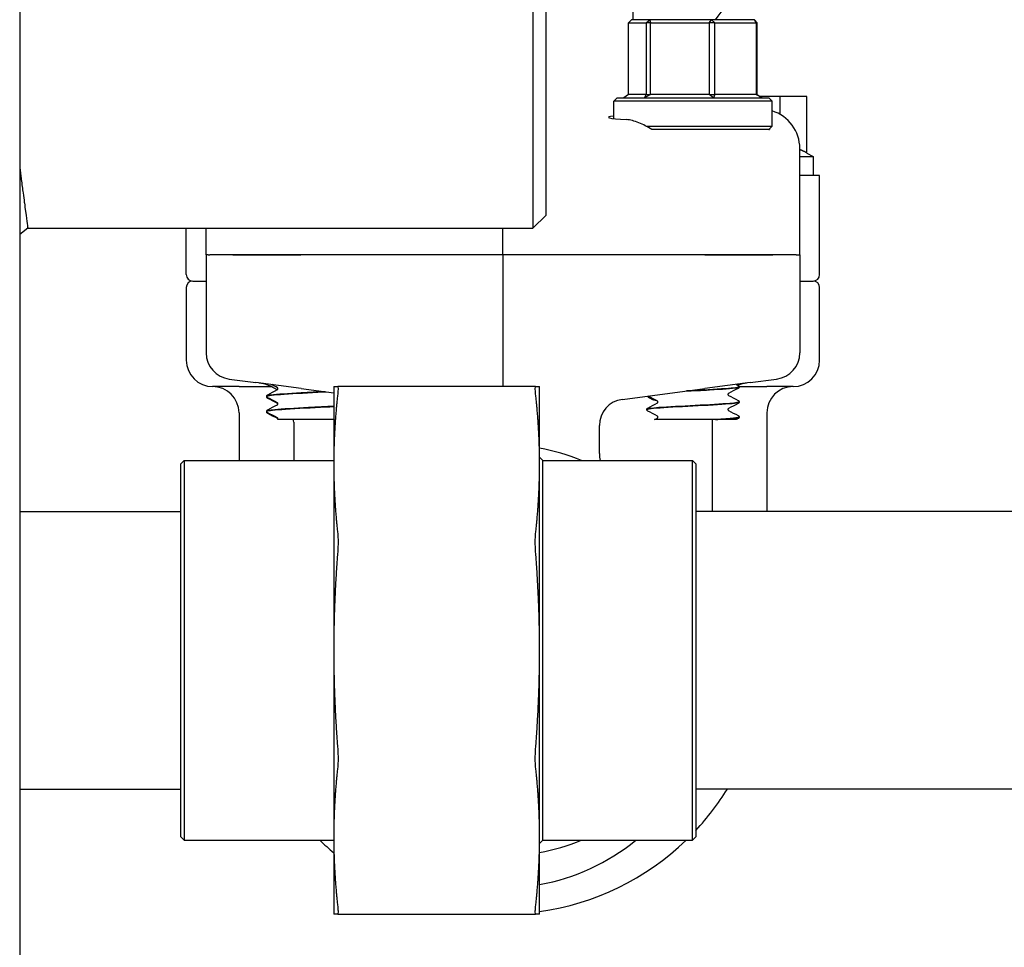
# Model space of a CAD drawing. Header units: inches. Extents: x 24 to 1128, y -94 to 748.
# Tile 379 of 546: x 702.46 to 707.12, y 256.66 to 261.05. Entities that reach past the tile are written whole.
import ezdxf

# ---------------------------------------------------------------- set-up
doc = ezdxf.new("R2010")
doc.units = ezdxf.units.IN
doc.header["$LTSCALE"] = 32
doc.header["$MEASUREMENT"] = 0
doc.layers.add('Visible (ANSI)', color=7, linetype='Continuous', lineweight=30)

msp = doc.modelspace()

# ---------------------------------------------------------------- linework, layer by layer
at = {"layer": 'Visible (ANSI)'}
for p, q in [((702.45529, 266.62537), (702.45529, 250.87537)), ((704.88664, 266.6254), (704.88664, 260.06287)), ((704.94914, 260.12537), (704.94914, 266.6254)), ((705.36183, 261.05162), (705.36183, 261.30533)), ((705.35254, 261.05162), (705.33952, 261.036)), ((705.33952, 260.69725), (705.33952, 261.036)), ((705.33952, 261.036), (705.4231, 261.036)), ((705.43997, 261.05162), (705.35254, 261.05162)), ((705.4231, 261.036), (705.43997, 261.05162)), ((705.44288, 261.036), (705.4231, 261.036)), ((705.4231, 261.036), (705.4231, 260.69725)), ((705.43997, 261.05162), (705.44288, 261.036)), ((705.73176, 261.05162), (705.43997, 261.05162)), ((705.44288, 260.69725), (705.44288, 261.036)), ((705.44288, 261.036), (705.72181, 261.036)), ((705.72181, 261.036), (705.73176, 261.05162)), ((705.74769, 261.036), (705.72181, 261.036)), ((705.72181, 261.036), (705.72181, 260.69725)), ((705.73176, 261.05162), (705.74769, 261.036)), ((705.93612, 261.05162), (705.73176, 261.05162)), ((705.74769, 260.69725), (705.74769, 261.036)), ((705.74769, 261.036), (705.94304, 261.036)), ((705.94304, 261.036), (705.93612, 261.05162)), ((705.93612, 261.05162), (705.94914, 261.036)), ((705.94914, 261.036), (705.94304, 261.036)), ((705.94304, 261.036), (705.94304, 260.69725)), ((705.94914, 260.69725), (705.94914, 261.036)), ((705.28495, 260.68162), (705.26933, 260.666)), ((706.01933, 260.666), (705.26933, 260.666)), ((705.26933, 260.58284), (705.26933, 260.666)), ((705.28495, 260.68162), (706.0037, 260.68162)), ((705.33952, 260.69725), (705.31738, 260.68162)), ((705.4231, 260.69725), (705.33952, 260.69725)), ((705.41535, 260.68162), (705.4231, 260.69725)), ((705.44288, 260.69725), (705.41535, 260.68162)), ((705.4231, 260.69725), (705.44288, 260.69725)), ((705.72181, 260.69725), (705.44288, 260.69725)), ((705.7423, 260.68162), (705.72181, 260.69725)), ((705.72181, 260.69725), (705.74769, 260.69725)), ((705.74769, 260.69725), (705.7423, 260.68162)), ((705.94304, 260.69725), (705.74769, 260.69725)), ((705.97128, 260.68162), (705.94304, 260.69725)), ((705.94304, 260.69725), (705.94914, 260.69725)), ((705.94914, 260.69725), (705.97128, 260.68162)), ((706.05812, 260.68787), (705.96242, 260.68787)), ((706.0037, 260.68162), (706.01933, 260.666)), ((706.01933, 260.54725), (706.01933, 260.666)), ((706.05812, 260.60204), (706.05812, 260.68787)), ((706.18442, 260.68787), (706.05812, 260.68787)), ((706.18442, 260.41978), (706.18442, 260.68787)), ((705.4212, 260.54725), (706.01933, 260.54725)), ((706.0037, 260.53162), (705.5256, 260.53162)), ((706.0037, 260.53162), (706.01933, 260.54725)), ((706.0037, 260.53162), (706.0074, 260.53162)), ((706.15058, 259.93787), (706.15058, 260.44127)), ((706.15058, 260.40323), (706.21308, 260.40323)), ((706.18442, 260.41978), (706.21308, 260.40323)), ((706.21308, 260.40323), (706.21308, 260.31287)), ((706.24433, 260.31287), (706.15058, 260.31287)), ((706.24433, 259.84412), (706.24433, 260.31287)), ((704.94914, 260.12537), (704.88664, 260.06287)), ((702.4936, 260.06287), (702.45529, 260.03301)), ((702.4936, 260.06287), (704.88664, 260.06287)), ((703.24433, 259.84412), (703.24433, 260.06287)), ((703.33808, 259.93787), (703.33808, 260.06287)), ((704.74433, 259.93787), (704.74433, 260.06287)), ((703.34788, 259.93787), (703.33808, 259.93787)), ((703.33808, 259.93787), (703.33808, 259.47264)), ((703.34788, 259.93787), (703.35562, 259.93787)), ((703.46543, 259.93787), (703.35562, 259.93787)), ((703.46543, 259.93787), (703.35562, 259.93787)), ((703.78767, 259.93787), (703.46543, 259.93787)), ((703.46543, 259.93787), (703.78767, 259.93787)), ((704.74433, 259.93787), (703.78767, 259.93787)), ((704.74433, 259.93787), (703.78767, 259.93787)), ((705.70099, 259.93787), (704.74433, 259.93787)), ((704.74433, 259.93787), (704.74433, 259.31287)), ((705.70099, 259.93787), (704.74433, 259.93787)), ((706.02323, 259.93787), (705.70099, 259.93787)), ((705.70099, 259.93787), (706.02323, 259.93787)), ((706.13304, 259.93787), (706.02323, 259.93787)), ((706.13304, 259.93787), (706.02323, 259.93787)), ((706.13304, 259.93787), (706.14078, 259.93787)), ((706.14078, 259.93787), (706.15058, 259.93787)), ((706.15058, 259.93787), (706.15058, 259.47264)), ((703.24433, 259.78162), (703.24433, 259.43787)), ((703.27558, 259.81287), (703.33808, 259.81287)), ((706.15058, 259.81287), (706.21308, 259.81287)), ((706.24433, 259.43787), (706.24433, 259.78162)), ((703.49433, 259.31287), (703.36933, 259.31287)), ((703.44787, 259.34842), (703.57302, 259.33194)), ((703.49433, 259.31287), (703.64665, 259.31287)), ((703.78785, 259.30366), (703.57302, 259.33194)), ((703.94283, 259.31287), (703.94283, 258.94676)), ((704.8992, 259.31287), (703.96146, 259.31287)), ((704.91783, 258.94676), (704.91783, 259.31287)), ((705.91564, 259.33194), (705.70081, 259.30366)), ((705.86294, 259.31287), (705.99433, 259.31287)), ((705.86308, 259.31173), (705.86308, 259.31106)), ((705.91564, 259.33194), (706.04079, 259.34842)), ((706.11933, 259.31287), (705.99433, 259.31287)), ((703.62558, 259.26766), (703.62558, 259.26699)), ((703.62558, 259.26431), (703.62558, 259.26364)), ((703.78785, 259.30366), (703.94283, 259.28326)), ((705.30979, 259.25218), (705.70081, 259.30366)), ((705.86308, 259.24023), (705.86308, 259.23956)), ((703.49433, 259.18787), (703.49433, 258.96287)), ((703.62558, 259.19616), (703.62558, 259.19549)), ((703.62558, 259.19281), (703.62558, 259.19214)), ((705.42558, 259.20448), (705.42558, 259.20381)), ((705.86308, 259.16873), (705.86308, 259.16806)), ((705.99433, 259.18787), (705.99433, 258.72037)), ((703.67899, 259.15662), (703.6774, 259.15662)), ((703.94283, 259.15662), (703.67899, 259.15662)), ((703.75308, 259.14381), (703.75308, 258.96287)), ((705.20111, 258.99496), (705.20111, 259.12825)), ((705.64657, 259.15662), (705.46244, 259.15662)), ((705.7506, 259.15662), (705.64657, 259.15662)), ((705.73558, 259.14381), (705.73558, 258.72037)), ((705.7506, 259.15662), (705.76164, 259.15662)), ((705.83231, 259.15662), (705.76164, 259.15662)), ((705.84953, 259.15662), (705.83231, 259.15662)), ((703.21933, 258.94725), (703.23495, 258.96287)), ((703.21933, 257.1785), (703.21933, 258.94725)), ((703.23495, 258.96287), (703.23495, 257.16287)), ((703.23495, 258.96287), (703.94283, 258.96287)), ((703.94283, 258.94676), (703.94283, 258.06287)), ((704.93283, 258.96287), (704.91783, 258.97787)), ((704.91783, 258.06287), (704.91783, 258.94676)), ((704.93283, 257.16287), (704.93283, 258.96287)), ((704.93283, 258.96287), (705.6422, 258.96287)), ((705.65783, 258.94725), (705.6422, 258.96287)), ((705.6422, 257.16287), (705.6422, 258.96287)), ((705.65783, 258.94725), (705.65783, 257.1785)), ((702.45529, 258.72037), (703.21933, 258.72037)), ((707.40783, 258.72037), (705.65783, 258.72037)), ((703.94283, 258.06287), (703.94283, 257.17899)), ((704.91783, 257.17899), (704.91783, 258.06287)), ((702.45529, 257.40537), (703.21933, 257.40537)), ((707.40783, 257.40537), (705.65783, 257.40537)), ((703.21933, 257.1785), (703.23495, 257.16287)), ((703.23495, 257.16287), (703.94283, 257.16287)), ((703.94283, 257.17899), (703.94283, 256.81287)), ((704.91783, 256.81287), (704.91783, 257.17899)), ((704.93283, 257.16287), (704.91783, 257.14787)), ((704.93283, 257.16287), (705.6422, 257.16287)), ((705.65783, 257.1785), (705.6422, 257.16287)), ((703.96146, 256.81287), (704.8992, 256.81287))]:
    msp.add_line(p, q, dxfattribs=at)
for centre, radius, start, end in [((705.36933, 261.37537), 0.5, 319.64662, 0), ((703.27558, 259.84412), 0.03125, 180, 270), ((706.21308, 259.84412), 0.03125, 270, 0), ((703.27558, 259.78162), 0.03125, 90, 180), ((706.21308, 259.78162), 0.03125, 0, 90), ((703.36933, 259.43787), 0.125, 180, 270), ((706.11933, 259.43787), 0.125, 270, 0), ((703.36933, 259.18787), 0.125, 0, 90), ((703.56558, 259.14381), 0.1875, 54.85232, 82.5), ((705.92308, 259.14381), 0.1875, 97.5, 110.64459), ((706.11933, 259.18787), 0.125, 90, 180), ((705.32611, 259.12825), 0.125, 97.5, 180), ((703.56558, 259.14381), 0.1875, 0, 3.92022), ((705.92308, 259.14381), 0.1875, 176.07978, 180), ((704.74433, 258.06287), 0.97375, 67.55731, 79.7364), ((705.32611, 258.99496), 0.125, 180, 194.87323), ((704.74433, 258.06287), 1.25, 316.9535, 328.26441), ((704.74433, 258.06287), 1.25, 226.05448, 230.11864), ((704.74433, 258.06287), 0.97375, 280.2636, 292.44269), ((704.74433, 257.92912), 0.99125, 280.08049, 309.37469), ((704.74433, 258.06287), 1.25, 277.97841, 313.94552)]:
    msp.add_arc(centre, radius, start, end, dxfattribs=at)
for centre, major_axis, ratio, start_param, end_param in [((705.96142, 260.4402), (-0.18003, -0.0586), 0.9903423, 2.829736, 4.0894164), ((705.64433, 260.58887), (0.4, 0), 0.0433333, 2.7861715, 3.8079831), ((703.46418, 259.47235), (0.12504, -0.01646), 0.991106, 3.2713412, 4.712389), ((706.02448, 259.47235), (-0.12504, -0.01646), 0.991106, 1.5707963, 3.0118441)]:
    msp.add_ellipse(centre, major_axis=major_axis, ratio=ratio, start_param=start_param, end_param=end_param, dxfattribs=at)
for points, knots in [([(705.44875, 260.53162), (705.42884, 260.54368), (705.40803, 260.55465), (705.36698, 260.57169), (705.34692, 260.57722), (705.32991, 260.57816)], [0.49640247, 0.49640247, 0.49640247, 0.49640247, 0.68798762, 0.68798762, 0.89549896, 0.89549896, 0.89549896, 0.89549896]), ([(706.00595, 260.53387), (706.0062, 260.53349), (706.00644, 260.53312), (706.00693, 260.53237), (706.00717, 260.532), (706.0074, 260.53162)], [2.930893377, 2.930893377, 2.930893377, 2.930893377, 2.936139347, 2.936139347, 2.941290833, 2.941290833, 2.941290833, 2.941290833]), ([(702.45529, 260.35153), (702.45771, 260.33297), (702.46002, 260.31531), (702.46222, 260.29855), (702.46239, 260.2973), (702.46255, 260.29604), (702.46272, 260.29479), (702.46578, 260.27151), (702.46861, 260.25), (702.47123, 260.23025), (702.47336, 260.21414), (702.47535, 260.19919), (702.47718, 260.1854), (702.47727, 260.18472), (702.47736, 260.18403), (702.47745, 260.18336), (702.4794, 260.16871), (702.48118, 260.1554), (702.48278, 260.14343), (702.48284, 260.14297), (702.4829, 260.14251), (702.48296, 260.14205), (702.48623, 260.11762), (702.48876, 260.09884), (702.49052, 260.08571), (702.49054, 260.08558), (702.49056, 260.08545), (702.49058, 260.08531), (702.49145, 260.07881), (702.49214, 260.07372), (702.49263, 260.07005), (702.49264, 260.07), (702.49264, 260.06996), (702.49265, 260.06992), (702.49328, 260.06522), (702.4936, 260.06287), (702.4936, 260.06287)], [0.167431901, 0.167431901, 0.167431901, 0.167431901, 0.171936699, 0.171936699, 0.171936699, 0.172275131, 0.172275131, 0.172275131, 0.17858569, 0.17858569, 0.17858569, 0.1837328, 0.1837328, 0.1837328, 0.183988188, 0.183988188, 0.183988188, 0.189502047, 0.189502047, 0.189502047, 0.189713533, 0.189713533, 0.189713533, 0.201062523, 0.201062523, 0.201062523, 0.201178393, 0.201178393, 0.201178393, 0.206851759, 0.206851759, 0.206851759, 0.206915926, 0.206915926, 0.206915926, 0.214232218, 0.214232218, 0.214232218, 0.214232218]), ([(703.67853, 259.30308), (703.67853, 259.30446), (703.67797, 259.30575), (703.67703, 259.30704), (703.67668, 259.30731), (703.67637, 259.30754), (703.67631, 259.30757), (703.67631, 259.30757)], [0, 0, 0, 0, 0.022828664, 0.022828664, 0.041633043, 0.041633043, 0.054614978, 0.054614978, 0.054614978, 0.054614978]), ([(703.96146, 259.31287), (703.96275, 259.31287), (703.96338, 259.3094), (703.96338, 259.29732), (703.96275, 259.28802), (703.96146, 259.27626)], [1.29972856, 1.29972856, 1.29972856, 1.29972856, 1.42007803, 1.42007803, 1.54042751, 1.54042751, 1.54042751, 1.54042751]), ([(704.8992, 259.27626), (704.89791, 259.28802), (704.89728, 259.29732), (704.89728, 259.3094), (704.89791, 259.31287), (704.8992, 259.31287)], [0.39703999, 0.39703999, 0.39703999, 0.39703999, 0.51738947, 0.51738947, 0.63773894, 0.63773894, 0.63773894, 0.63773894]), ([(705.60603, 259.29118), (705.64493, 259.29323), (705.68567, 259.29529), (705.72258, 259.29735), (705.78264, 259.30069), (705.83136, 259.30404), (705.85177, 259.30738), (705.85924, 259.30861), (705.86287, 259.30983), (705.86279, 259.31106)], [11.8508018, 11.8508018, 11.8508018, 11.8508018, 12.3927441, 12.3927441, 12.3927441, 13.2747852, 13.2747852, 13.2747852, 13.5977343, 13.5977343, 13.5977343, 13.5977343]), ([(705.86304, 259.31175), (705.86296, 259.30872), (705.83885, 259.30568), (705.7971, 259.30265), (705.75115, 259.29931), (705.68474, 259.29597), (705.62092, 259.29263), (705.61876, 259.29252), (705.61661, 259.29241), (705.61446, 259.29229)], [-19.8832362, -19.8832362, -19.8832362, -19.8832362, -19.0832549, -19.0832549, -19.0832549, -18.2028952, -18.2028952, -18.2028952, -18.173161, -18.173161, -18.173161, -18.173161]), ([(705.85837, 259.31853), (705.85915, 259.31812), (705.86, 259.31762), (705.8614, 259.31618), (705.8619, 259.31554), (705.86272, 259.31389), (705.86303, 259.31284), (705.86308, 259.31175)], [0, 0, 0, 0, 0.028459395, 0.028459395, 0.043235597, 0.043235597, 0.058545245, 0.058545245, 0.058545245, 0.058545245]), ([(705.86308, 259.31103), (705.86301, 259.30958), (705.86247, 259.30821), (705.86122, 259.30633), (705.86056, 259.30572), (705.8594, 259.30483), (705.85888, 259.30452), (705.85837, 259.30425)], [0, 0, 0, 0, 0.020588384, 0.020588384, 0.04017257, 0.04017257, 0.058516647, 0.058516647, 0.058516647, 0.058516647]), ([(703.62558, 259.26697), (703.62558, 259.26705), (703.62559, 259.26713), (703.62562, 259.26722), (703.62688, 259.27057), (703.65824, 259.27391), (703.70877, 259.27726), (703.75927, 259.28061), (703.82794, 259.28396), (703.89083, 259.28731), (703.8959, 259.28758), (703.90093, 259.28785), (703.90591, 259.28812)], [9.7231366, 9.7231366, 9.7231366, 9.7231366, 9.7450261, 9.7450261, 9.7450261, 10.627867, 10.627867, 10.627867, 11.5104388, 11.5104388, 11.5104388, 11.5816775, 11.5816775, 11.5816775, 11.5816775]), ([(703.62558, 259.26769), (703.62564, 259.26914), (703.62619, 259.27051), (703.62743, 259.27239), (703.6281, 259.273), (703.62926, 259.2739), (703.62978, 259.2742), (703.63029, 259.27447)], [0, 0, 0, 0, 0.020588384, 0.020588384, 0.04017257, 0.04017257, 0.058516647, 0.058516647, 0.058516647, 0.058516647]), ([(703.63029, 259.26019), (703.6295, 259.2606), (703.62866, 259.2611), (703.62726, 259.26254), (703.62676, 259.26318), (703.62593, 259.26484), (703.62563, 259.26588), (703.62558, 259.26697)], [0, 0, 0, 0, 0.028459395, 0.028459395, 0.043235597, 0.043235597, 0.058545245, 0.058545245, 0.058545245, 0.058545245]), ([(703.63029, 259.25684), (703.6295, 259.25725), (703.62866, 259.25775), (703.62726, 259.25919), (703.62676, 259.25983), (703.62593, 259.26148), (703.62563, 259.26253), (703.62558, 259.26362)], [0, 0, 0, 0, 0.028459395, 0.028459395, 0.043235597, 0.043235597, 0.058545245, 0.058545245, 0.058545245, 0.058545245]), ([(703.90226, 259.28859), (703.86546, 259.28661), (703.82608, 259.28462), (703.78915, 259.28264), (703.72729, 259.27931), (703.67351, 259.27598), (703.64633, 259.27266), (703.63272, 259.27099), (703.62591, 259.26933), (703.62591, 259.26766)], [-17.847757, -17.847757, -17.847757, -17.847757, -17.3244424, -17.3244424, -17.3244424, -16.4477493, -16.4477493, -16.4477493, -16.0086385, -16.0086385, -16.0086385, -16.0086385]), ([(703.67631, 259.29858), (703.67631, 259.29858), (703.67655, 259.29868), (703.67731, 259.29947), (703.67767, 259.29993), (703.6783, 259.30126), (703.67853, 259.30216), (703.67853, 259.30308)], [0.002645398, 0.002645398, 0.002645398, 0.002645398, 0.027589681, 0.027589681, 0.042171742, 0.042171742, 0.057287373, 0.057287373, 0.057287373, 0.057287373]), ([(705.47209, 259.2466), (705.46539, 259.24721), (705.45952, 259.24854), (705.44558, 259.25334), (705.43932, 259.25761), (705.43213, 259.26513), (705.43173, 259.26824), (705.43482, 259.26864)], [0.62745576, 0.62745576, 0.62745576, 0.62745576, 0.71949334, 0.71949334, 0.88239765, 0.88239765, 1.0591032, 1.0591032, 1.0591032, 1.0591032]), ([(705.81235, 259.28014), (705.81235, 259.28014), (705.81211, 259.28005), (705.81135, 259.27925), (705.81099, 259.27879), (705.81036, 259.27746), (705.81012, 259.27656), (705.81012, 259.27564)], [0.002645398, 0.002645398, 0.002645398, 0.002645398, 0.027589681, 0.027589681, 0.042171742, 0.042171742, 0.057287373, 0.057287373, 0.057287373, 0.057287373]), ([(705.81012, 259.27564), (705.81012, 259.27426), (705.81069, 259.27297), (705.81162, 259.27168), (705.81198, 259.27141), (705.81229, 259.27118), (705.81235, 259.27115), (705.81235, 259.27115)], [0, 0, 0, 0, 0.022828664, 0.022828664, 0.041633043, 0.041633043, 0.054614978, 0.054614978, 0.054614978, 0.054614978]), ([(703.62561, 259.19547), (703.62558, 259.19573), (703.62574, 259.196), (703.62608, 259.19627), (703.6304, 259.19957), (703.66387, 259.20287), (703.7151, 259.20618), (703.76864, 259.20963), (703.84055, 259.21308), (703.90436, 259.21653), (703.91762, 259.21725), (703.93047, 259.21797), (703.94273, 259.21868)], [3.4399513, 3.4399513, 3.4399513, 3.4399513, 3.5103246, 3.5103246, 3.5103246, 4.381086, 4.381086, 4.381086, 5.2910547, 5.2910547, 5.2910547, 5.4801495, 5.4801495, 5.4801495, 5.4801495]), ([(703.94273, 259.21935), (703.90576, 259.2172), (703.86363, 259.21505), (703.82248, 259.2129), (703.75903, 259.20958), (703.69913, 259.20626), (703.66332, 259.20295), (703.63891, 259.20069), (703.62601, 259.19842), (703.62582, 259.19616)], [-11.7633348, -11.7633348, -11.7633348, -11.7633348, -11.1962178, -11.1962178, -11.1962178, -10.321672, -10.321672, -10.321672, -9.7254532, -9.7254532, -9.7254532, -9.7254532]), ([(703.67853, 259.23158), (703.67853, 259.23296), (703.67797, 259.23425), (703.67703, 259.23554), (703.67668, 259.23581), (703.67637, 259.23604), (703.67631, 259.23607), (703.67631, 259.23607)], [0, 0, 0, 0, 0.022828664, 0.022828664, 0.041633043, 0.041633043, 0.054614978, 0.054614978, 0.054614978, 0.054614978]), ([(703.67828, 259.22989), (703.67807, 259.2306), (703.67775, 259.2312), (703.67703, 259.23219), (703.67668, 259.23246), (703.67637, 259.23269), (703.67631, 259.23272), (703.67631, 259.23272)], [0.009595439, 0.009595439, 0.009595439, 0.009595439, 0.022828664, 0.022828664, 0.041633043, 0.041633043, 0.054614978, 0.054614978, 0.054614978, 0.054614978]), ([(703.67631, 259.22708), (703.67631, 259.22708), (703.67655, 259.22718), (703.67731, 259.22797), (703.67767, 259.22843), (703.6783, 259.22976), (703.67853, 259.23066), (703.67853, 259.23158)], [0.002645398, 0.002645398, 0.002645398, 0.002645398, 0.027589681, 0.027589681, 0.042171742, 0.042171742, 0.057287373, 0.057287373, 0.057287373, 0.057287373]), ([(705.42575, 259.20378), (705.42564, 259.20458), (705.42713, 259.20538), (705.4303, 259.20618), (705.44401, 259.20963), (705.48898, 259.21308), (705.54865, 259.21653), (705.60785, 259.21996), (705.68023, 259.22338), (705.73951, 259.22681), (705.79832, 259.2302), (705.84301, 259.2336), (705.85757, 259.237), (705.86123, 259.23785), (705.86297, 259.23871), (705.86288, 259.23956)], [4.1706398, 4.1706398, 4.1706398, 4.1706398, 4.381086, 4.381086, 4.381086, 5.2910547, 5.2910547, 5.2910547, 6.1939142, 6.1939142, 6.1939142, 7.0897201, 7.0897201, 7.0897201, 7.314549, 7.314549, 7.314549, 7.314549]), ([(705.86289, 259.24025), (705.86277, 259.23781), (705.84766, 259.23537), (705.81952, 259.23292), (705.78103, 259.22958), (705.71885, 259.22623), (705.65463, 259.22289), (705.59069, 259.21956), (705.52596, 259.21623), (705.4828, 259.2129), (705.44641, 259.21009), (705.42592, 259.20728), (705.42567, 259.20448)], [-13.6000509, -13.6000509, -13.6000509, -13.6000509, -12.9557305, -12.9557305, -12.9557305, -12.0740419, -12.0740419, -12.0740419, -11.1962178, -11.1962178, -11.1962178, -10.4561417, -10.4561417, -10.4561417, -10.4561417]), ([(705.47853, 259.23989), (705.47853, 259.24128), (705.47797, 259.24257), (705.47703, 259.24386), (705.47668, 259.24413), (705.47637, 259.24436), (705.47631, 259.24439), (705.47631, 259.24439)], [0, 0, 0, 0, 0.022828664, 0.022828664, 0.041633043, 0.041633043, 0.054614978, 0.054614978, 0.054614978, 0.054614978]), ([(705.47631, 259.2354), (705.47631, 259.2354), (705.47655, 259.23549), (705.47731, 259.23629), (705.47767, 259.23674), (705.4783, 259.23807), (705.47853, 259.23898), (705.47853, 259.23989)], [0.002645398, 0.002645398, 0.002645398, 0.002645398, 0.027589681, 0.027589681, 0.042171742, 0.042171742, 0.057287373, 0.057287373, 0.057287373, 0.057287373]), ([(705.85837, 259.24703), (705.85915, 259.24662), (705.86, 259.24612), (705.8614, 259.24468), (705.8619, 259.24404), (705.86272, 259.24239), (705.86303, 259.24134), (705.86308, 259.24025)], [0, 0, 0, 0, 0.028459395, 0.028459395, 0.043235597, 0.043235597, 0.058545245, 0.058545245, 0.058545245, 0.058545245]), ([(705.86308, 259.23953), (705.86301, 259.23808), (705.86247, 259.23671), (705.86122, 259.23483), (705.86056, 259.23422), (705.8594, 259.23333), (705.85888, 259.23302), (705.85837, 259.23275)], [0, 0, 0, 0, 0.020588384, 0.020588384, 0.04017257, 0.04017257, 0.058516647, 0.058516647, 0.058516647, 0.058516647]), ([(703.62558, 259.19619), (703.62564, 259.19764), (703.62619, 259.19901), (703.62743, 259.20089), (703.6281, 259.2015), (703.62926, 259.2024), (703.62978, 259.2027), (703.63029, 259.20297)], [0, 0, 0, 0, 0.020588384, 0.020588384, 0.04017257, 0.04017257, 0.058516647, 0.058516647, 0.058516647, 0.058516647]), ([(703.63029, 259.18869), (703.6295, 259.1891), (703.62866, 259.1896), (703.62726, 259.19104), (703.62676, 259.19168), (703.62593, 259.19334), (703.62563, 259.19438), (703.62558, 259.19547)], [0, 0, 0, 0, 0.028459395, 0.028459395, 0.043235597, 0.043235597, 0.058545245, 0.058545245, 0.058545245, 0.058545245]), ([(703.62596, 259.19348), (703.62579, 259.19333), (703.62567, 259.19318), (703.62562, 259.19303), (703.62559, 259.19295), (703.62558, 259.19288), (703.62558, 259.19281)], [-9.489384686, -9.489384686, -9.489384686, -9.489384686, -9.449840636, -9.449840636, -9.449840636, -9.430998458, -9.430998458, -9.430998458, -9.430998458]), ([(703.63029, 259.18534), (703.6295, 259.18575), (703.62866, 259.18625), (703.62726, 259.18769), (703.62676, 259.18833), (703.62593, 259.18998), (703.62563, 259.19103), (703.62558, 259.19212)], [0, 0, 0, 0, 0.028459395, 0.028459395, 0.043235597, 0.043235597, 0.058545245, 0.058545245, 0.058545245, 0.058545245]), ([(705.42558, 259.2045), (705.42564, 259.20596), (705.42619, 259.20733), (705.42743, 259.20921), (705.4281, 259.20982), (705.42926, 259.21071), (705.42978, 259.21102), (705.43029, 259.21128)], [0, 0, 0, 0, 0.020588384, 0.020588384, 0.04017257, 0.04017257, 0.058516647, 0.058516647, 0.058516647, 0.058516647]), ([(705.43029, 259.197), (705.4295, 259.19741), (705.42866, 259.19791), (705.42726, 259.19936), (705.42676, 259.19999), (705.42593, 259.20165), (705.42563, 259.2027), (705.42558, 259.20378)], [0, 0, 0, 0, 0.028459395, 0.028459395, 0.043235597, 0.043235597, 0.058545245, 0.058545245, 0.058545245, 0.058545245]), ([(705.47853, 259.16839), (705.47853, 259.16978), (705.47797, 259.17107), (705.47703, 259.17236), (705.47668, 259.17263), (705.47637, 259.17286), (705.47631, 259.17289), (705.47631, 259.17289)], [0, 0, 0, 0, 0.022828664, 0.022828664, 0.041633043, 0.041633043, 0.054614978, 0.054614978, 0.054614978, 0.054614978]), ([(705.47631, 259.1639), (705.47631, 259.1639), (705.47655, 259.16399), (705.47731, 259.16479), (705.47767, 259.16524), (705.4783, 259.16657), (705.47853, 259.16748), (705.47853, 259.16839)], [0.002645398, 0.002645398, 0.002645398, 0.002645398, 0.027589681, 0.027589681, 0.042171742, 0.042171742, 0.057287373, 0.057287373, 0.057287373, 0.057287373]), ([(705.86276, 259.16875), (705.86277, 259.16686), (705.854, 259.16497), (705.8367, 259.16308), (705.81701, 259.16093), (705.78676, 259.15878), (705.7506, 259.15662)], [-7.3168656, -7.3168656, -7.3168656, -7.3168656, -6.8183862, -6.8183862, -6.8183862, -6.2510262, -6.2510262, -6.2510262, -6.2510262]), ([(705.76164, 259.15662), (705.81525, 259.15993), (705.85266, 259.16323), (705.86113, 259.16654), (705.86243, 259.16704), (705.86304, 259.16755), (705.86299, 259.16806)], [0.0265881, 0.0265881, 0.0265881, 0.0265881, 0.8976269, 0.8976269, 0.8976269, 1.0313637, 1.0313637, 1.0313637, 1.0313637]), ([(705.81235, 259.20864), (705.81235, 259.20864), (705.81211, 259.20855), (705.81135, 259.20775), (705.81099, 259.20729), (705.81036, 259.20596), (705.81012, 259.20506), (705.81012, 259.20414)], [0.002645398, 0.002645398, 0.002645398, 0.002645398, 0.027589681, 0.027589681, 0.042171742, 0.042171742, 0.057287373, 0.057287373, 0.057287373, 0.057287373]), ([(705.81012, 259.20414), (705.81012, 259.20276), (705.81069, 259.20147), (705.81162, 259.20018), (705.81198, 259.19991), (705.81229, 259.19968), (705.81235, 259.19965), (705.81235, 259.19965)], [0, 0, 0, 0, 0.022828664, 0.022828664, 0.041633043, 0.041633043, 0.054614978, 0.054614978, 0.054614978, 0.054614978]), ([(705.85837, 259.17553), (705.85915, 259.17512), (705.86, 259.17462), (705.8614, 259.17318), (705.8619, 259.17254), (705.86272, 259.17089), (705.86303, 259.16984), (705.86308, 259.16875)], [0, 0, 0, 0, 0.028459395, 0.028459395, 0.043235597, 0.043235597, 0.058545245, 0.058545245, 0.058545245, 0.058545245]), ([(705.86308, 259.16803), (705.86301, 259.16658), (705.86247, 259.16521), (705.86122, 259.16333), (705.86056, 259.16272), (705.8594, 259.16183), (705.85888, 259.16152), (705.85837, 259.16125)], [0, 0, 0, 0, 0.020588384, 0.020588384, 0.04017257, 0.04017257, 0.058516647, 0.058516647, 0.058516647, 0.058516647]), ([(703.67853, 259.16008), (703.67853, 259.16146), (703.67797, 259.16275), (703.67703, 259.16404), (703.67668, 259.16431), (703.67637, 259.16454), (703.67631, 259.16457), (703.67631, 259.16457)], [0, 0, 0, 0, 0.022828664, 0.022828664, 0.041633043, 0.041633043, 0.054614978, 0.054614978, 0.054614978, 0.054614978]), ([(703.67828, 259.15838), (703.67807, 259.1591), (703.67775, 259.1597), (703.67703, 259.16069), (703.67668, 259.16096), (703.67637, 259.16119), (703.67631, 259.16122), (703.67631, 259.16122)], [0.0095613, 0.0095613, 0.0095613, 0.0095613, 0.022828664, 0.022828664, 0.041633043, 0.041633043, 0.054614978, 0.054614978, 0.054614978, 0.054614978]), ([(703.6774, 259.15662), (703.67766, 259.15697), (703.67795, 259.15744), (703.67839, 259.15863), (703.67853, 259.15935), (703.67853, 259.16008)], [0, 0, 0, 0, 0.011695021, 0.011695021, 0.023686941, 0.023686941, 0.023686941, 0.023686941]), ([(703.96146, 258.61725), (703.96275, 258.6055), (703.96338, 258.59129), (703.96338, 258.56211), (703.96275, 258.54549), (703.96146, 258.52886)], [0.39703999, 0.39703999, 0.39703999, 0.39703999, 0.51738947, 0.51738947, 0.63773894, 0.63773894, 0.63773894, 0.63773894]), ([(704.8992, 258.52886), (704.89791, 258.54549), (704.89728, 258.56211), (704.89728, 258.59129), (704.89791, 258.6055), (704.8992, 258.61725)], [1.29972856, 1.29972856, 1.29972856, 1.29972856, 1.42007803, 1.42007803, 1.54042751, 1.54042751, 1.54042751, 1.54042751]), ([(703.96146, 257.59688), (703.96275, 257.58026), (703.96338, 257.56364), (703.96338, 257.53446), (703.96275, 257.52025), (703.96146, 257.5085)], [0.39703999, 0.39703999, 0.39703999, 0.39703999, 0.51738947, 0.51738947, 0.63773894, 0.63773894, 0.63773894, 0.63773894]), ([(704.8992, 257.5085), (704.89791, 257.52025), (704.89728, 257.53446), (704.89728, 257.56364), (704.89791, 257.58026), (704.8992, 257.59688)], [1.29972856, 1.29972856, 1.29972856, 1.29972856, 1.42007803, 1.42007803, 1.54042751, 1.54042751, 1.54042751, 1.54042751]), ([(703.96146, 256.84949), (703.96275, 256.83773), (703.96338, 256.82843), (703.96338, 256.81635), (703.96275, 256.81287), (703.96146, 256.81287)], [0.39703999, 0.39703999, 0.39703999, 0.39703999, 0.51738947, 0.51738947, 0.63773894, 0.63773894, 0.63773894, 0.63773894]), ([(704.8992, 256.81287), (704.89791, 256.81287), (704.89728, 256.81635), (704.89728, 256.82843), (704.89791, 256.83773), (704.8992, 256.84949)], [1.29972856, 1.29972856, 1.29972856, 1.29972856, 1.42007803, 1.42007803, 1.54042751, 1.54042751, 1.54042751, 1.54042751])]:
    msp.add_open_spline(points, degree=3, knots=knots, dxfattribs=at)
for points, weights in [([(705.5256, 260.53162), (705.4871, 260.53162), (705.44875, 260.53162)], [0.999971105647, 0.999969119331, 0.999970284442]), ([(706.18442, 260.41978), (706.16658, 260.43008), (706.15058, 260.43486)], [1.50177150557, 1.56085940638, 1.5898912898]), ([(703.94283, 259.31287), (703.94283, 259.31287), (703.96146, 259.31287)], [1, 1.05512060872, 1.07707509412]), ([(704.8992, 259.31287), (704.91783, 259.31287), (704.91783, 259.31287)], [1.07707509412, 1.05512060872, 1]), ([(703.96146, 259.27626), (703.94283, 259.10615), (703.94283, 258.94676)], [1.07707509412, 1.05512060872, 1]), ([(704.91783, 258.94676), (704.91783, 259.10615), (704.8992, 259.27626)], [1, 1.05512060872, 1.07707509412]), ([(703.94283, 258.94676), (703.94283, 258.78736), (703.96146, 258.61725)], [1, 1.05512060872, 1.07707509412]), ([(704.8992, 258.61725), (704.91783, 258.78736), (704.91783, 258.94676)], [1.07707509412, 1.05512060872, 1]), ([(703.96146, 258.52886), (703.94283, 258.28829), (703.94283, 258.06287)], [1.07707509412, 1.05512060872, 1]), ([(704.91783, 258.06287), (704.91783, 258.28829), (704.8992, 258.52886)], [1, 1.05512060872, 1.07707509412]), ([(703.94283, 258.06287), (703.94283, 257.83746), (703.96146, 257.59688)], [1, 1.05512060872, 1.07707509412]), ([(704.8992, 257.59688), (704.91783, 257.83746), (704.91783, 258.06287)], [1.07707509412, 1.05512060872, 1]), ([(703.96146, 257.5085), (703.94283, 257.33839), (703.94283, 257.17899)], [1.07707509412, 1.05512060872, 1]), ([(704.91783, 257.17899), (704.91783, 257.33839), (704.8992, 257.5085)], [1, 1.05512060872, 1.07707509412]), ([(703.94283, 257.17899), (703.94283, 257.0196), (703.96146, 256.84949)], [1, 1.05512060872, 1.07707509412]), ([(704.8992, 256.84949), (704.91783, 257.0196), (704.91783, 257.17899)], [1.07707509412, 1.05512060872, 1]), ([(703.96146, 256.81287), (703.94283, 256.81287), (703.94283, 256.81287)], [1.07707509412, 1.05512060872, 1]), ([(704.91783, 256.81287), (704.91783, 256.81287), (704.8992, 256.81287)], [1, 1.05512060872, 1.07707509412])]:
    msp.add_rational_spline(points, weights, degree=2, dxfattribs=at)
for points in [[(703.67631, 259.30757), (703.66717, 259.31237), (703.65802, 259.31717), (703.64887, 259.32196)], [(705.84941, 259.32322), (705.85239, 259.32166), (705.85538, 259.3201), (705.85837, 259.31853)], [(703.62558, 259.26434), (703.6256, 259.26478), (703.62566, 259.26522), (703.62576, 259.26565)], [(703.62611, 259.26498), (703.62584, 259.26475), (703.62569, 259.26453), (703.62567, 259.26431)], [(703.62587, 259.26362), (703.62583, 259.2639), (703.626, 259.26418), (703.62636, 259.26446)], [(703.63029, 259.27447), (703.64563, 259.2825), (703.66098, 259.29054), (703.67631, 259.29859)], [(703.67631, 259.23607), (703.66098, 259.24412), (703.64563, 259.25216), (703.63029, 259.26019)], [(705.47631, 259.24438), (705.46244, 259.25167), (705.44856, 259.25894), (705.43468, 259.2662)], [(705.85837, 259.30425), (705.84302, 259.29622), (705.82768, 259.28819), (705.81234, 259.28013)], [(705.81234, 259.27115), (705.82768, 259.2631), (705.84302, 259.25506), (705.85837, 259.24703)], [(703.67631, 259.23272), (703.66098, 259.24077), (703.64563, 259.24881), (703.63029, 259.25684)], [(703.63029, 259.20297), (703.64563, 259.211), (703.66098, 259.21904), (703.67631, 259.22709)], [(705.43029, 259.21128), (705.44563, 259.21931), (705.46098, 259.22735), (705.47631, 259.2354)], [(705.85837, 259.23275), (705.84302, 259.22472), (705.82768, 259.21669), (705.81234, 259.20863)], [(703.62558, 259.19284), (703.6256, 259.19328), (703.62566, 259.19372), (703.62576, 259.19415)], [(703.62589, 259.19212), (703.62586, 259.1924), (703.62603, 259.19268), (703.6264, 259.19296)], [(703.67631, 259.16457), (703.66098, 259.17262), (703.64563, 259.18066), (703.63029, 259.18869)], [(703.67631, 259.16122), (703.66098, 259.16927), (703.64563, 259.17731), (703.63029, 259.18534)], [(705.47631, 259.17288), (705.46098, 259.18094), (705.44563, 259.18897), (705.43029, 259.197)], [(705.81234, 259.19965), (705.82768, 259.1916), (705.84302, 259.18356), (705.85837, 259.17553)], [(705.46244, 259.15662), (705.46707, 259.15905), (705.47169, 259.16147), (705.47631, 259.1639)], [(705.85837, 259.16125), (705.85542, 259.15971), (705.85248, 259.15817), (705.84953, 259.15662)]]:
    msp.add_open_spline(points, degree=3, dxfattribs=at)

doc.saveas('drawing.dxf')
